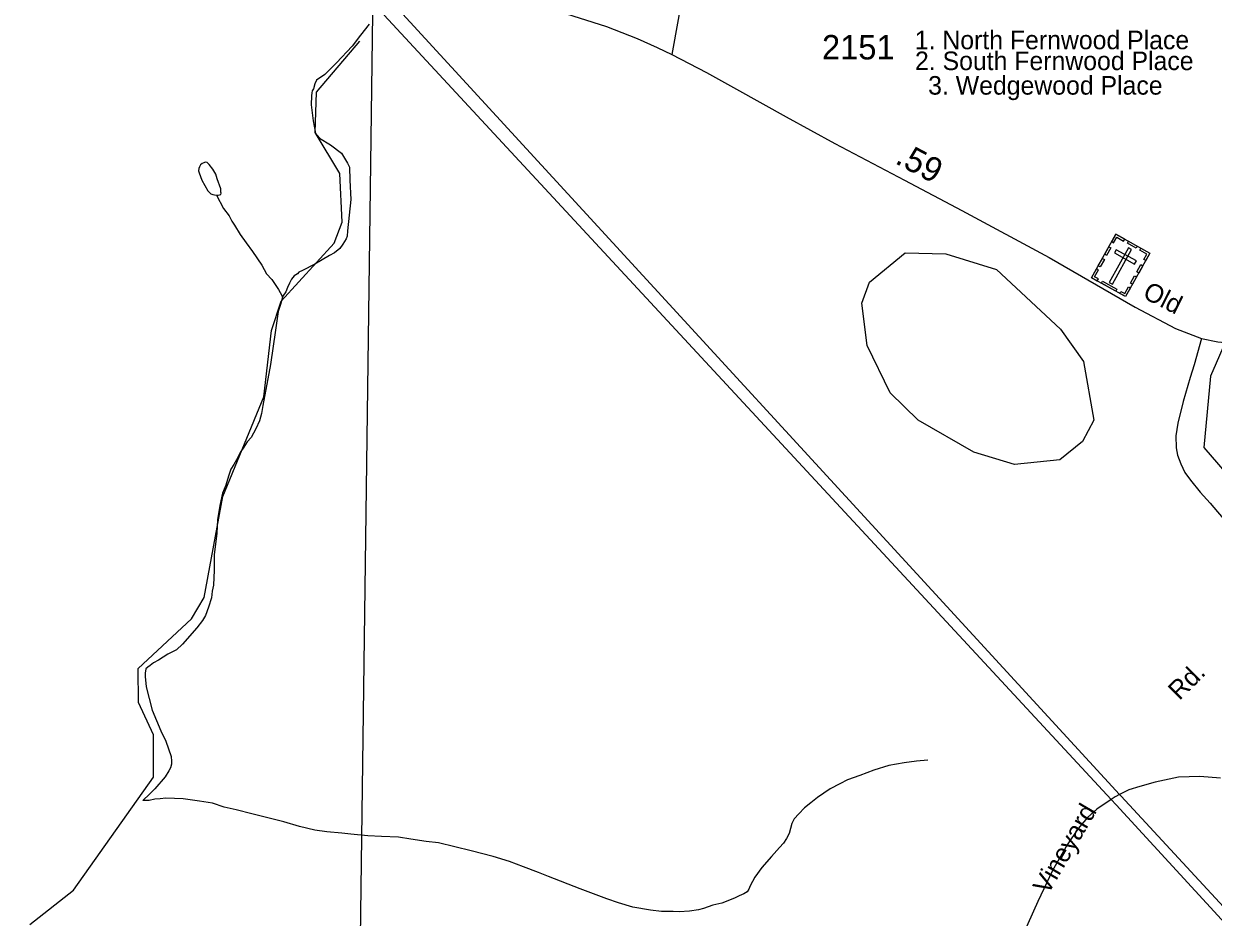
# Model space of a CAD drawing. Extents: x 2206922 to 2357709, y 510027 to 673830.
# Drawn here: x 2268128 to 2274218, y 574000 to 578573 of the extents above; entities that cross this region are included whole.
import ezdxf

# ---------------------------------------------------------------- set-up
doc = ezdxf.new("R2010")
doc.units = 0
for name, color, linetype in [('Exist Boundary Political Urban Extension UEB', 7, 'Continuous'), ('Exist Cultural Cemetery CELL', 7, 'Continuous'), ('Exist Hydrographic Creek Single Shore', 7, 'Continuous'), ('Exist Hydrographic Misc Water Feature', 7, 'Continuous'), ('Exist Hydrographic Pond Under 1500 Sq Ft', 7, 'Continuous'), ('Exist Road Non-System Type 51', 7, 'Continuous'), ('Exist Road Non-System Type 51 Label', 7, 'Continuous'), ('Exist Road Secondary Mileage Hundredths English Label', 7, 'Continuous'), ('Exist Road Secondary Type 51 Attributed', 7, 'Continuous'), ('Exist Road Secondary Type 51 Label', 7, 'Continuous'), ('Exist Road Secondary Type 51 Number Label', 7, 'Continuous'), ('Exist Utilities Electrical Transmission Line', 7, 'Continuous')]:
    doc.layers.add(name, color=color, linetype=linetype)

msp = doc.modelspace()

# ---------------------------------------------------------------- linework, layer by layer
at = {"layer": 'Exist Boundary Political Urban Extension UEB'}
msp.add_lwpolyline([(2274279.2, 576941.1), (2274204.2, 576769.8), (2274170.9, 576403.5), (2274803.7, 575670.9), (2275369.9, 575071.5), (2275447.3, 574985.8)], dxfattribs=at)
at = {"layer": 'Exist Cultural Cemetery CELL'}
for points in [[(2273719.7, 577495.7), (2273893.5, 577398.7), (2273769.4, 577176.3), (2273595.5, 577273.4)], [(2273698.5, 577457.9), (2273708.4, 577452.4), (2273724.1, 577480.5), (2273759.6, 577460.7), (2273765, 577470.4), (2273719.7, 577495.7)], [(2273784.3, 577459.6), (2273829.6, 577434.3), (2273824, 577424.4), (2273778.8, 577449.6)], [(2273662.4, 577393.2), (2273683.5, 577431), (2273693.4, 577425.4), (2273672.3, 577387.6)], [(2273800.6, 577417), (2273784.3, 577426.1), (2273685.4, 577249), (2273701.7, 577239.9)], [(2273722.1, 577416.4), (2273713, 577400.1), (2273815.8, 577342.7), (2273824.9, 577359)], [(2273872.4, 577360.8), (2273862.5, 577366.3), (2273878.2, 577394.4), (2273842.8, 577414.2), (2273848.2, 577423.9), (2273893.5, 577398.6)], [(2273629.6, 577334.5), (2273650.7, 577372.3), (2273660.7, 577366.7), (2273639.5, 577328.9)], [(2273826.8, 577302.5), (2273847.9, 577340.3), (2273857.9, 577334.8), (2273836.8, 577297)], [(2273624.4, 577257.3), (2273630, 577267.3), (2273610.8, 577278.1), (2273630.5, 577313.3), (2273620.8, 577318.8), (2273595.5, 577273.5)], [(2273794.7, 577245), (2273815.8, 577282.8), (2273825.7, 577277.3), (2273804.6, 577239.4)], [(2273651.3, 577255.4), (2273725.4, 577214), (2273719.8, 577204.1), (2273645.7, 577245.4)], [(2273740.4, 577192.5), (2273746, 577202.5), (2273765.2, 577191.8), (2273784.9, 577227.1), (2273794.7, 577221.7), (2273769.4, 577176.3)]]:
    msp.add_lwpolyline(points, close=True, dxfattribs=at)
at = {"layer": 'Exist Hydrographic Creek Single Shore'}
msp.add_lwpolyline([(2268158.6, 573962.3), (2268381.5, 574138.1), (2268792.6, 574716.9), (2268791.6, 574933.3), (2268714.5, 575098.9), (2268712.7, 575272.7), (2268985.6, 575526.3), (2269050.6, 575636.5), (2269146.5, 576152.7), (2269357.5, 576663.4), (2269396.5, 577003.7), (2269444.7, 577153.6), (2269716.6, 577449.8), (2269757.6, 577557.2), (2269746.5, 577806.6), (2269619.6, 578015.8), (2269626.6, 578222.3), (2269848.6, 578483.5)], dxfattribs=at)
at = {"layer": 'Exist Hydrographic Misc Water Feature'}
for points in [[(2269895.4, 578570.4), (2269851.7, 578515.7), (2269808.9, 578459.3), (2269729.3, 578372.8), (2269669.8, 578314), (2269626.2, 578283.7), (2269618.6, 578265.8), (2269610.8, 578239.8), (2269604.8, 578229.7), (2269602.8, 578219.5), (2269601.3, 578203.5), (2269599.1, 578157.6), (2269610.2, 578075.6), (2269618.8, 578022), (2269620.8, 578012), (2269629, 578001.8), (2269641.1, 577988.3), (2269697.3, 577952.6), (2269753.7, 577911.3), (2269775.6, 577877.5), (2269785.9, 577859.7), (2269796.1, 577839.5), (2269796.8, 577771.8), (2269801.7, 577673.7), (2269785.3, 577513.9), (2269783.6, 577485.8), (2269777.9, 577471.7), (2269762.1, 577445.7), (2269746.3, 577423.3), (2269718.4, 577401.1), (2269692.8, 577386.8), (2269617.3, 577342.2), (2269555.4, 577309.7), (2269535.7, 577301.3), (2269529.8, 577293.3), (2269511.5, 577283.5), (2269497.8, 577265.3), (2269488, 577244.8), (2269478.5, 577222.8), (2269468.9, 577201.1), (2269454.5, 577179), (2269452.7, 577172.8)], [(2269114.1, 577695.4), (2269122.3, 577695.4), (2269136.3, 577699.7), (2269137.9, 577705.6), (2269136.1, 577711.5), (2269135.7, 577727.4), (2269117.6, 577779.2), (2269110.9, 577803.3), (2269094.9, 577829.3), (2269076.6, 577852.7), (2269066.4, 577862.8), (2269056.1, 577864.7), (2269048.7, 577860.6), (2269040.7, 577858.5), (2269032.5, 577850.4), (2269026.6, 577840.4), (2269024.7, 577832.5), (2269022.9, 577820.7), (2269024.9, 577810.6), (2269039.5, 577772.7), (2269069.6, 577718.7), (2269085.6, 577702.9), (2269096.1, 577699.3), (2269103.9, 577697.3), (2269114.1, 577695.4)], [(2269114.1, 577695.4), (2269150.6, 577627.8), (2269179.1, 577589.9), (2269193.3, 577562.2), (2269207.2, 577542.3), (2269235.9, 577494.5), (2269266.5, 577451), (2269298.7, 577407.2), (2269347.1, 577337.9), (2269369.6, 577293.9), (2269397.7, 577264.2), (2269432.6, 577212.7), (2269448.4, 577182.7), (2269452.7, 577172.8)], [(2269452.7, 577172.8), (2269442.8, 577136.9), (2269429.3, 577100.8), (2269416.6, 577004.6), (2269390.4, 576828.5), (2269351.8, 576618.2), (2269344.2, 576578), (2269334.6, 576540.1), (2269315.1, 576500), (2269291.7, 576455.7), (2269271.8, 576433.5), (2269254.4, 576405.4), (2269238.4, 576383.1), (2269216.9, 576340.9), (2269203.1, 576317), (2269187.1, 576292.6), (2269175.7, 576256.6), (2269161.9, 576210.5), (2269144.3, 576170.5), (2269130.6, 576106.5), (2269119.5, 576034.4), (2269116.2, 575966.3), (2269103.1, 575854.3), (2269102, 575776.3), (2269098.8, 575700.1), (2269093, 575668.1), (2269089.3, 575634.2), (2269073.8, 575586.3), (2269058.2, 575544), (2269042.4, 575518), (2269013.1, 575481.4), (2268939.9, 575396.8), (2268910.1, 575368.8), (2268866, 575346.3), (2268816.6, 575316), (2268792.6, 575301.8), (2268775, 575287.4), (2268763.1, 575279.5), (2268753.3, 575271.2), (2268749.2, 575249.1), (2268749.6, 575231.2), (2268754.1, 575179.5), (2268784.6, 575059.6), (2268829.9, 574954.3), (2268854.1, 574900.4), (2268882.8, 574822.6), (2268883.3, 574798.7), (2268883.5, 574782.8), (2268879.6, 574764.7), (2268869.7, 574748.8), (2268852.1, 574718.6), (2268798.6, 574656.1), (2268770.9, 574629.9), (2268737.5, 574597.2)], [(2272757.3, 574802.9), (2272699.5, 574798.6), (2272635.3, 574790), (2272557.6, 574775.3), (2272479.9, 574752.6), (2272408.1, 574725.7), (2272346.2, 574703.4), (2272306.6, 574683), (2272256.8, 574656.5), (2272191.2, 574612), (2272157.9, 574585.8), (2272126, 574559.4), (2272096.2, 574529), (2272072.2, 574503), (2272060.5, 574478.8), (2272047.2, 574428.5), (2272033.5, 574402.6), (2272017.5, 574378.2), (2271997.6, 574356.1), (2271956.4, 574310), (2271907, 574253.3), (2271871.5, 574205.2), (2271847.9, 574160.9), (2271839.9, 574143), (2271831.9, 574128.8), (2271814.1, 574118.5), (2271790.7, 574108.3), (2271766.1, 574096.2), (2271702.5, 574071.7), (2271656.6, 574061.1), (2271608.8, 574044.8), (2271583.2, 574036.5), (2271537, 574030.1), (2271483.1, 574027.7), (2271453.2, 574029.4), (2271393.1, 574028.6), (2271337.1, 574036.3), (2271246.9, 574051.1), (2271172.7, 574072.4), (2271113, 574094), (2270976.4, 574144.6), (2270813.8, 574207.2), (2270763.4, 574228.6), (2270687.1, 574257.9), (2270615.1, 574285.4), (2270531.1, 574310.6), (2270418.9, 574339.3), (2270250.5, 574379.7), (2270188.8, 574387), (2270110.3, 574398.4), (2270046.3, 574409.6), (2269958.6, 574413.2), (2269890.1, 574416.1), (2269802.5, 574425.3), (2269756.4, 574429.1), (2269680.1, 574436.4), (2269618.4, 574445.8), (2269540, 574463.3), (2269459.7, 574488.3), (2269398.1, 574503.7), (2269295.6, 574528.9), (2269215.9, 574549.8), (2269153.5, 574563.3), (2269093.4, 574582.9), (2269027.2, 574594.1), (2268943.3, 574605.5), (2268855.4, 574608.6), (2268825.2, 574606.3), (2268799.4, 574604.1), (2268769.5, 574597.6), (2268737.5, 574597.2)]]:
    msp.add_lwpolyline(points, dxfattribs=at)
at = {"layer": 'Exist Hydrographic Pond Under 1500 Sq Ft'}
msp.add_lwpolyline([(2273200.6, 576316.7), (2272991.7, 576380), (2272706.7, 576543.2), (2272564.6, 576683.8), (2272445.6, 576925.6), (2272418.6, 577142.6), (2272458.5, 577250), (2272640.6, 577400.5), (2272849.6, 577396.3), (2273107.7, 577315.6), (2273435.6, 577010.6), (2273553.7, 576844.2), (2273606.6, 576544.7), (2273549.6, 576434.3), (2273433.6, 576341.5), (2273200.6, 576316.7)], dxfattribs=at)
at = {"layer": 'Exist Road Non-System Type 51'}
for points in [[(2274255.3, 574711.8), (2274149.4, 574720.6), (2274039.9, 574717.1), (2273921.7, 574690.6), (2273842.2, 574669.4), (2273785.7, 574651.8), (2273738.5, 574627.5)], [(2273695.3, 574602), (2273621.6, 574552.9), (2273573.9, 574510.5), (2273526.3, 574453.9), (2273469.8, 574369.2), (2273395.6, 574238.5), (2273320.3, 574080.1), (2273240.3, 573901.1), (2273148.5, 573699.8), (2273103.8, 573609.1), (2273061.4, 573543.2), (2272994.3, 573439.6), (2272927.3, 573356), (2272853.1, 573271.2), (2272775.5, 573192.3), (2272717.8, 573121.7), (2272677.2, 573072.2)], [(2273738.5, 574627.5), (2273716.9, 574616.4), (2273695.3, 574602)]]:
    msp.add_lwpolyline(points, dxfattribs=at)
at = {"layer": 'Exist Road Secondary Type 51 Attributed'}
for points in [[(2271571.4, 579134.6), (2271520.3, 578851.3), (2271507.7, 578757.7), (2271446.1, 578416.2)], [(2267779.1, 578542.3), (2268378.9, 578747.9), (2268897.1, 578916.6), (2269122.3, 578990.6), (2269208, 579009.4), (2269283.9, 579014.1), (2269371.8, 579012.9), (2269474, 579004.1), (2269562, 578986.9), (2269710.3, 578952.3), (2269891.1, 578901.6), (2269917.5, 578894.4), (2269976.8, 578878.2), (2270028.9, 578864), (2270117, 578839.9), (2270491.5, 578738.7), (2270869.1, 578636), (2271110.8, 578558.5), (2271268.8, 578498.4), (2271370.3, 578451), (2271446.1, 578416.2)], [(2271446.1, 578416.2), (2271534.7, 578369.6), (2271623, 578324.4), (2271777.8, 578237.9), (2272031, 578096.5), (2272280.2, 577960.9), (2272637.6, 577772.3), (2272931, 577617.3), (2273379, 577377.5), (2273819.3, 577122.6), (2274025.8, 577013.1), (2274157.6, 576962.5)], [(2274157.6, 576962.5), (2274242.7, 576945.8), (2274279.2, 576941.1), (2274336.5, 576933.7), (2274396.5, 576931.9), (2274435.3, 576933.7), (2274474.2, 576937.2), (2274530.7, 576949.6), (2274588.9, 576963.7), (2274654, 576983.6), (2274737.6, 577018.5), (2274890.9, 577081.8), (2275060, 577159.4), (2275482.6, 577354.9), (2275947.9, 577549.7), (2276164.5, 577654.7), (2276291.8, 577712.8), (2276831.6, 577957.6), (2276889.3, 577982.2), (2276951.2, 578001.5), (2277037.4, 578025.8), (2277166.6, 578061.5), (2277796, 578202)], [(2274157.6, 576962.5), (2274121.1, 576827.7), (2274099.9, 576762.3), (2274064.6, 576638.7), (2274036.4, 576529.2), (2274027.6, 576463.9), (2274029.3, 576402), (2274034.6, 576364.9), (2274052.3, 576320.8), (2274073.5, 576276.6), (2274101.7, 576236), (2274151.1, 576176), (2274202.3, 576119.4), (2274288.8, 576018.8), (2274403.6, 575884.5), (2274502.4, 575771.5), (2274641.9, 575607.3), (2275289.7, 574853.7), (2276033.7, 574000.5), (2276044.4, 573978.8), (2276331.6, 573660.4), (2276708.8, 573228.4)]]:
    msp.add_lwpolyline(points, dxfattribs=at)
at = {"layer": 'Exist Utilities Electrical Transmission Line'}
for points in [[(2269887.7, 572975.5), (2269843.8, 573254.7), (2269916, 578756.2), (2269917.5, 578894.4)], [(2269976.8, 578878.2), (2269973.2, 578616.9), (2273695.3, 574602)], [(2270028.9, 578864), (2270028.9, 578861.3), (2270028.7, 578665.4), (2273738.5, 574627.5)], [(2273695.3, 574602), (2273721.1, 574574.3), (2277054.9, 570946.3)], [(2273738.5, 574627.5), (2273746.8, 574618.6), (2277105, 570990.1), (2277108, 570986.9)]]:
    msp.add_lwpolyline(points, dxfattribs=at)

# ---------------------------------------------------------------- texts
at = {"layer": 'Exist Road Non-System Type 51 Label'}
for s, rotation, p in [('Rd.', 44.93727, (2274045, 575106)), ('Vineyard', 59.69124, (2273371.5, 574110.9))]:
    msp.add_text(s, height=95, rotation=rotation, dxfattribs=at).set_placement(p)
at = {"layer": 'Exist Road Secondary Mileage Hundredths English Label'}
msp.add_text('.59', height=125, rotation=332.15291, dxfattribs=at).set_placement((2272583.6, 577861.4))
at = {"layer": 'Exist Road Secondary Type 51 Label'}
for s, p in [('1. North Fernwood Place', (2272690, 578442.8)), ('2. South Fernwood Place', (2272691.1, 578336)), ('3. Wedgewood Place', (2272758.5, 578210.4))]:
    msp.add_text(s, height=95, dxfattribs=at).set_placement(p)
msp.add_text('Old', height=95, rotation=333.16028, dxfattribs=at).set_placement((2273851.5, 577172.5))
at = {"layer": 'Exist Road Secondary Type 51 Number Label'}
msp.add_text('2151', height=125, dxfattribs=at).set_placement((2272214.8, 578390.6))

doc.saveas('drawing.dxf')
